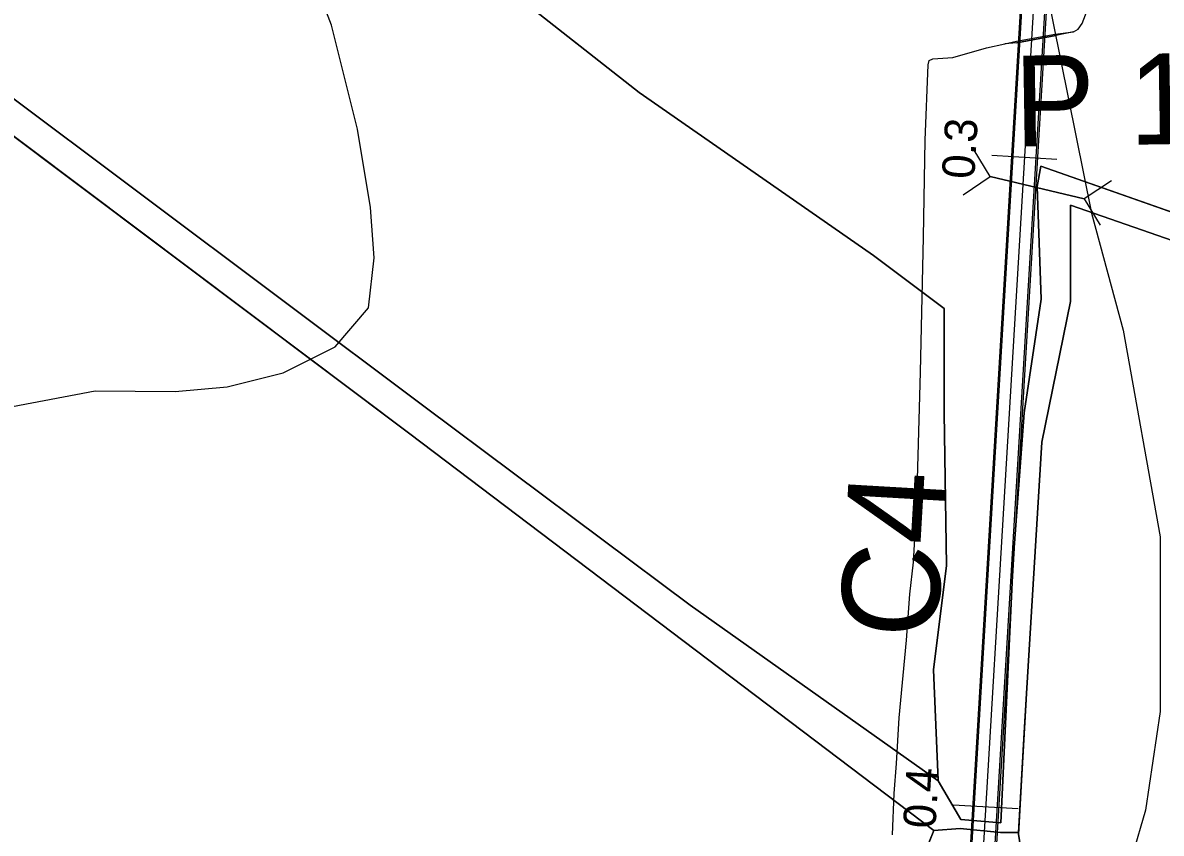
# Model space of a CAD drawing. Extents: x -662620 to -656370, y -1067090 to -1062990.
# Drawn here: x -657465.8 to -657290.9, y -1064641.9 to -1064517.4 of the extents above; entities that cross this region are included whole.
import ezdxf

# ---------------------------------------------------------------- set-up
doc = ezdxf.new("R2010")
doc.units = 0
for name, color, linetype in [('CESTA_ZABOR', 7, 'Continuous'), ('Default', 7, 'Continuous'), ('ORNÁ_PŮDA_-_STÁVAJÍCÍ', 7, 'Continuous'), ('OSTATNÍ_PLOCHA_-_STÁVAJÍCÍ', 7, 'Continuous'), ('POLNÍ_CESTA_STÁVAJÍCÍ_-_KRAJ', 7, 'Continuous'), ('POLNÍ_CESTA_STÁVAJÍCÍ_-_OSA', 7, 'Continuous'), ('Popis_objektů_polních_cest_stávajících', 7, 'Continuous'), ('PROPUSTEK_-_STÁVAJÍCÍ', 7, 'Continuous'), ('SDELOVACÍ_VEDENÍ_-_PODZEMNÍ', 7, 'Continuous'), ('VODNÍ_PLOCHA_-_STÁVAJÍCÍ', 7, 'Continuous'), ('VRSTEVNICE_ZDŮRAZNĚNÁ', 7, 'Continuous'), ('VRSTEVNICE_ZÁKLADNÍ', 7, 'Continuous')]:
    doc.layers.add(name, color=color, linetype=linetype)

msp = doc.modelspace()

# ---------------------------------------------------------------- linework, layer by layer
at = {"layer": 'CESTA_ZABOR'}
for points in [[(-657336.21, -1064916.17), (-657305.35, -1064399.71), (-657304.81, -1064367.37), (-657305.76, -1064357.37), (-657308, -1064349.41), (-657312.54, -1064343.27), (-657325.1, -1064333.08), (-657323.15, -1064330.16), (-657309.99, -1064340.83), (-657304.81, -1064347.85), (-657302.31, -1064356.73), (-657301.31, -1064367.23), (-657301.85, -1064399.84), (-657332.72, -1064916.38), (-657336.21, -1064916.17), (-657336.21, -1064916.17)], [(-657336.21, -1064916.17), (-657305.35, -1064399.71), (-657304.81, -1064367.37), (-657305.76, -1064357.37), (-657308, -1064349.41), (-657312.54, -1064343.27), (-657325.1, -1064333.08), (-657323.15, -1064330.16), (-657309.99, -1064340.83), (-657304.81, -1064347.85), (-657302.31, -1064356.73), (-657301.31, -1064367.23), (-657301.85, -1064399.84), (-657332.72, -1064916.38)]]:
    msp.add_lwpolyline(points, dxfattribs=at)
at = {"layer": 'ORNÁ_PŮDA_-_STÁVAJÍCÍ'}
for p, q in [((-657391.81, -1064511.75), (-657371.06, -1064528.08)), ((-657403.96, -1064576.45), (-657469.61, -1064527.27)), ((-657371.06, -1064528.08), (-657353.24, -1064540.49)), ((-657473.56, -1064530.04), (-657406.32, -1064580.56)), ((-657353.24, -1064540.49), (-657335.04, -1064553.15)), ((-657304.78, -1064549.71), (-657304.78, -1064545.39)), ((-657304.78, -1064545.39), (-657290.2, -1064550.45)), ((-657304.77, -1064560.19), (-657304.78, -1064549.71)), ((-657335.04, -1064553.15), (-657324.18, -1064561.29)), ((-657309.2, -1064581.81), (-657304.77, -1064560.21)), ((-657304.77, -1064560.21), (-657304.77, -1064560.19)), ((-657324.18, -1064561.29), (-657324.19, -1064577.37)), ((-657403.94, -1064576.46), (-657403.96, -1064576.45)), ((-657363.23, -1064606.87), (-657403.94, -1064576.46)), ((-657324.19, -1064577.37), (-657323.86, -1064600.78)), ((-657406.32, -1064580.56), (-657325.8, -1064641.49)), ((-657311.56, -1064620.46), (-657309.2, -1064581.81)), ((-657323.86, -1064600.78), (-657325.84, -1064616.82)), ((-657325.11, -1064633.86), (-657363.23, -1064606.87)), ((-657325.84, -1064616.82), (-657325.1, -1064633.79)), ((-657311.91, -1064626.51), (-657311.56, -1064620.46)), ((-657312.76, -1064642.05), (-657311.91, -1064626.51)), ((-657325.1, -1064633.79), (-657325.11, -1064633.86)), ((-657325.8, -1064641.49), (-657329.31, -1064650.21))]:
    msp.add_line(p, q, dxfattribs=at)
for points in [[(-657391.81, -1064511.75), (-657371.06, -1064528.08), (-657353.24, -1064540.49), (-657335.04, -1064553.15), (-657324.18, -1064561.29), (-657324.19, -1064577.37), (-657323.86, -1064600.78), (-657325.84, -1064616.82), (-657325.1, -1064633.79), (-657325.11, -1064633.86), (-657363.23, -1064606.87), (-657403.94, -1064576.46), (-657403.96, -1064576.45), (-657469.61, -1064527.27), (-657501.79, -1064503.28)], [(-657473.56, -1064530.04), (-657406.32, -1064580.56), (-657325.8, -1064641.49), (-657329.31, -1064650.21), (-657329.7, -1064667.35), (-657331.27, -1064682.24), (-657332.26, -1064695.75), (-657332.89, -1064709.27), (-657333.66, -1064723.7), (-657335.06, -1064740.26), (-657335.59, -1064754.8)], [(-657316.98, -1064743.81), (-657316.04, -1064727.61), (-657315.14, -1064711.73), (-657312.47, -1064694.56), (-657309.48, -1064684.46), (-657308.94, -1064666.36), (-657312.76, -1064642.05), (-657311.91, -1064626.51), (-657311.56, -1064620.46), (-657309.2, -1064581.81), (-657304.77, -1064560.21), (-657304.77, -1064560.19), (-657304.78, -1064549.71), (-657304.78, -1064545.39), (-657290.2, -1064550.45), (-657290.18, -1064550.46), (-657270.81, -1064557.25), (-657240.66, -1064567.7), (-657240.64, -1064567.71), (-657179.14, -1064589.08), (-657142.96, -1064601.15)]]:
    msp.add_lwpolyline(points, dxfattribs=at)
at = {"layer": 'OSTATNÍ_PLOCHA_-_STÁVAJÍCÍ'}
for p, q in [((-657371.06, -1064528.08), (-657391.81, -1064511.75)), ((-657371.06, -1064528.08), (-657391.81, -1064511.75)), ((-657353.24, -1064540.49), (-657371.06, -1064528.08)), ((-657353.24, -1064540.49), (-657371.06, -1064528.08)), ((-657309.33, -1064539.41), (-657309.89, -1064542.52)), ((-657309.33, -1064539.41), (-657309.89, -1064542.52)), ((-657216.69, -1064571.96), (-657309.33, -1064539.41)), ((-657216.69, -1064571.96), (-657309.33, -1064539.41)), ((-657335.04, -1064553.15), (-657353.24, -1064540.49)), ((-657335.04, -1064553.15), (-657353.24, -1064540.49)), ((-657309.89, -1064542.52), (-657309.28, -1064559.86)), ((-657309.89, -1064542.52), (-657309.28, -1064559.86)), ((-657324.18, -1064561.29), (-657335.04, -1064553.15)), ((-657324.18, -1064561.29), (-657335.04, -1064553.15)), ((-657309.28, -1064559.86), (-657311.9, -1064577.3)), ((-657309.28, -1064559.86), (-657311.9, -1064577.3)), ((-657324.19, -1064577.37), (-657324.18, -1064561.29)), ((-657324.19, -1064577.37), (-657324.18, -1064561.29)), ((-657323.86, -1064600.78), (-657324.19, -1064577.37)), ((-657323.86, -1064600.78), (-657324.19, -1064577.37)), ((-657311.9, -1064577.3), (-657313.6, -1064600.1)), ((-657311.9, -1064577.3), (-657313.6, -1064600.1)), ((-657325.84, -1064616.82), (-657323.86, -1064600.78)), ((-657325.84, -1064616.82), (-657323.86, -1064600.78)), ((-657313.6, -1064600.1), (-657315.51, -1064640.32)), ((-657313.6, -1064600.1), (-657315.51, -1064640.32)), ((-657325.1, -1064633.79), (-657325.84, -1064616.82)), ((-657325.1, -1064633.79), (-657325.84, -1064616.82)), ((-657312.8, -1064641.8), (-657311.91, -1064626.51)), ((-657312.8, -1064641.8), (-657311.91, -1064626.51)), ((-657311.91, -1064626.51), (-657312.76, -1064642.05)), ((-657311.91, -1064626.51), (-657312.76, -1064642.05)), ((-657325.1, -1064633.87), (-657325.1, -1064633.79)), ((-657325.1, -1064633.87), (-657325.1, -1064633.79)), ((-657321.64, -1064639.81), (-657325.1, -1064633.87)), ((-657321.64, -1064639.81), (-657325.1, -1064633.87)), ((-657315.51, -1064640.32), (-657321.64, -1064639.81)), ((-657315.51, -1064640.32), (-657321.64, -1064639.81)), ((-657329.31, -1064650.21), (-657325.8, -1064641.49)), ((-657329.31, -1064650.21), (-657325.8, -1064641.49)), ((-657325.8, -1064641.49), (-657321.72, -1064641.22)), ((-657325.8, -1064641.49), (-657321.72, -1064641.22)), ((-657321.72, -1064641.22), (-657315.55, -1064641.8)), ((-657321.72, -1064641.22), (-657315.55, -1064641.8)), ((-657315.55, -1064641.8), (-657312.8, -1064641.8)), ((-657315.55, -1064641.8), (-657312.8, -1064641.8))]:
    msp.add_line(p, q, dxfattribs=at)
for points in [[(-657216.69, -1064571.96), (-657309.33, -1064539.41), (-657309.89, -1064542.52), (-657309.28, -1064559.86), (-657311.9, -1064577.3), (-657313.6, -1064600.1), (-657315.51, -1064640.32), (-657321.64, -1064639.81), (-657325.1, -1064633.87), (-657325.1, -1064633.79), (-657325.84, -1064616.82), (-657323.86, -1064600.78), (-657324.19, -1064577.37), (-657324.18, -1064561.29), (-657335.04, -1064553.15), (-657353.24, -1064540.49), (-657371.06, -1064528.08), (-657391.81, -1064511.75)], [(-657216.69, -1064571.96), (-657309.33, -1064539.41), (-657309.89, -1064542.52), (-657309.28, -1064559.86), (-657311.9, -1064577.3), (-657313.6, -1064600.1), (-657315.51, -1064640.32), (-657321.64, -1064639.81), (-657325.1, -1064633.87), (-657325.1, -1064633.79), (-657325.84, -1064616.82), (-657323.86, -1064600.78), (-657324.19, -1064577.37), (-657324.18, -1064561.29), (-657335.04, -1064553.15), (-657353.24, -1064540.49), (-657371.06, -1064528.08), (-657391.81, -1064511.75)], [(-657335.59, -1064754.8), (-657335.06, -1064740.26), (-657333.66, -1064723.7), (-657332.89, -1064709.27), (-657332.26, -1064695.75), (-657331.27, -1064682.24), (-657329.7, -1064667.35), (-657329.31, -1064650.21), (-657325.8, -1064641.49), (-657321.72, -1064641.22), (-657315.55, -1064641.8), (-657312.8, -1064641.8), (-657311.91, -1064626.51), (-657312.76, -1064642.05), (-657308.94, -1064666.36), (-657309.48, -1064684.46), (-657312.47, -1064694.56), (-657315.14, -1064711.73), (-657316.04, -1064727.61), (-657316.98, -1064743.81)], [(-657335.59, -1064754.8), (-657335.06, -1064740.26), (-657333.66, -1064723.7), (-657332.89, -1064709.27), (-657332.26, -1064695.75), (-657331.27, -1064682.24), (-657329.7, -1064667.35), (-657329.31, -1064650.21), (-657325.8, -1064641.49), (-657321.72, -1064641.22), (-657315.55, -1064641.8), (-657312.8, -1064641.8), (-657311.91, -1064626.51), (-657312.76, -1064642.05), (-657308.94, -1064666.36), (-657309.48, -1064684.46), (-657312.47, -1064694.56), (-657315.14, -1064711.73), (-657316.04, -1064727.61), (-657316.98, -1064743.81)]]:
    msp.add_lwpolyline(points, dxfattribs=at)
at = {"layer": 'POLNÍ_CESTA_STÁVAJÍCÍ_-_KRAJ'}
for points in [[(-657405.99, -1064300.84), (-657403.64, -1064300.66), (-657396.22, -1064301.74), (-657383.92, -1064303.55), (-657370.88, -1064306.99), (-657359.66, -1064311.15), (-657347.54, -1064316.58), (-657333.96, -1064323.28), (-657322.87, -1064330.06), (-657309.8, -1064340.66), (-657304.58, -1064347.74), (-657302.06, -1064356.68), (-657301.06, -1064367.22), (-657301.6, -1064399.85), (-657332.47, -1064916.4)], [(-657402.92, -1064305), (-657392.96, -1064306.09), (-657381.92, -1064308.08), (-657368.89, -1064311.33), (-657360.93, -1064314.59), (-657349.53, -1064320.2), (-657338.13, -1064325.99), (-657325.39, -1064333.17), (-657312.72, -1064343.44), (-657308.23, -1064349.53), (-657306.01, -1064357.42), (-657305.06, -1064367.38), (-657305.6, -1064399.7), (-657336.46, -1064916.16)]]:
    msp.add_lwpolyline(points, dxfattribs=at)
at = {"layer": 'POLNÍ_CESTA_STÁVAJÍCÍ_-_OSA'}
for points in [[(-657403.46, -1064302.83), (-657396.58, -1064303.55), (-657388.26, -1064305), (-657378.49, -1064306.99), (-657367.26, -1064310.25), (-657359.48, -1064313.51), (-657348.8, -1064318.57), (-657337.22, -1064324.55), (-657324.13, -1064331.62), (-657311.26, -1064342.05), (-657306.41, -1064348.63), (-657304.03, -1064357.05), (-657303.06, -1064367.3), (-657303.6, -1064399.78), (-657334.47, -1064916.28)], [(-657306.87, -1064538.37), (-657316.86, -1064537.77)], [(-657312.84, -1064638.19), (-657322.82, -1064637.59)]]:
    msp.add_lwpolyline(points, dxfattribs=at)
at = {"layer": 'PROPUSTEK_-_STÁVAJÍCÍ'}
for points in [[(-657298.51, -1064541.64), (-657302.67, -1064544.44), (-657317.11, -1064540.99), (-657319.57, -1064536.95)], [(-657321.27, -1064543.8), (-657317.11, -1064540.99), (-657302.67, -1064544.44), (-657300.21, -1064548.49)]]:
    msp.add_lwpolyline(points, dxfattribs=at)
at = {"layer": 'SDELOVACÍ_VEDENÍ_-_PODZEMNÍ'}
for points in [[(-657304.31, -1064518.74), (-657303.6, -1064518.36), (-657303.01, -1064517.49), (-657302.5, -1064516.15), (-657301.43, -1064512.09)], [(-657304.31, -1064518.74), (-657303.6, -1064518.36), (-657303.01, -1064517.49), (-657302.5, -1064516.15), (-657301.43, -1064512.09)], [(-657304.31, -1064518.74), (-657303.6, -1064518.36), (-657303.01, -1064517.49), (-657302.5, -1064516.15), (-657301.43, -1064512.09)], [(-657304.31, -1064518.74), (-657303.6, -1064518.36), (-657303.01, -1064517.49), (-657302.5, -1064516.15), (-657301.43, -1064512.09)], [(-657314.9, -1064520.6), (-657313.07, -1064520.18), (-657307.15, -1064519.12), (-657304.31, -1064518.74)], [(-657314.9, -1064520.6), (-657313.07, -1064520.18), (-657307.15, -1064519.12), (-657304.31, -1064518.74)], [(-657304.31, -1064518.74), (-657307.07, -1064519.33), (-657313.02, -1064520.43), (-657314.9, -1064520.6)], [(-657314.9, -1064520.6), (-657313.07, -1064520.18), (-657307.15, -1064519.12), (-657304.31, -1064518.74)], [(-657314.9, -1064520.6), (-657313.07, -1064520.18), (-657307.15, -1064519.12), (-657304.31, -1064518.74)], [(-657304.31, -1064518.74), (-657307.07, -1064519.33), (-657313.02, -1064520.43), (-657314.9, -1064520.6)], [(-657313.07, -1064520.18), (-657307.15, -1064519.12)], [(-657313.07, -1064520.18), (-657307.15, -1064519.12)], [(-657332.13, -1064642.17), (-657331.89, -1064635.84), (-657331.53, -1064631.23), (-657331.14, -1064624.19), (-657329.99, -1064612.27), (-657329.47, -1064605.16), (-657328.94, -1064600.26), (-657328.38, -1064591.2), (-657327.83, -1064571.06), (-657327.38, -1064550.3), (-657327.13, -1064535.42), (-657326.68, -1064523.81), (-657326.52, -1064523.15), (-657325.94, -1064522.92), (-657322.87, -1064522.73), (-657317.72, -1064521.21), (-657314.9, -1064520.6)], [(-657332.13, -1064642.17), (-657331.89, -1064635.84), (-657331.53, -1064631.23), (-657331.14, -1064624.19), (-657329.99, -1064612.27), (-657329.47, -1064605.16), (-657328.94, -1064600.26), (-657328.38, -1064591.2), (-657327.83, -1064571.06), (-657327.38, -1064550.3), (-657327.13, -1064535.42), (-657326.68, -1064523.81), (-657326.52, -1064523.15), (-657325.94, -1064522.92), (-657322.87, -1064522.73), (-657317.72, -1064521.21), (-657314.9, -1064520.6)], [(-657332.13, -1064642.17), (-657331.89, -1064635.84), (-657331.53, -1064631.23), (-657331.14, -1064624.19), (-657329.99, -1064612.27), (-657329.47, -1064605.16), (-657328.94, -1064600.26), (-657328.38, -1064591.2), (-657327.83, -1064571.06), (-657327.38, -1064550.3), (-657327.13, -1064535.42), (-657326.68, -1064523.81), (-657326.52, -1064523.15), (-657325.94, -1064522.92), (-657322.87, -1064522.73), (-657317.72, -1064521.21), (-657314.9, -1064520.6)], [(-657332.13, -1064642.17), (-657331.89, -1064635.84), (-657331.53, -1064631.23), (-657331.14, -1064624.19), (-657329.99, -1064612.27), (-657329.47, -1064605.16), (-657328.94, -1064600.26), (-657328.38, -1064591.2), (-657327.83, -1064571.06), (-657327.38, -1064550.3), (-657327.13, -1064535.42), (-657326.68, -1064523.81), (-657326.52, -1064523.15), (-657325.94, -1064522.92), (-657322.87, -1064522.73), (-657317.72, -1064521.21), (-657314.9, -1064520.6)], [(-657332.13, -1064642.17), (-657331.89, -1064635.84), (-657331.53, -1064631.23), (-657331.14, -1064624.19), (-657329.99, -1064612.27), (-657329.47, -1064605.16), (-657328.94, -1064600.26), (-657328.38, -1064591.2), (-657327.83, -1064571.06), (-657327.38, -1064550.3), (-657327.13, -1064535.42), (-657326.68, -1064523.81), (-657326.52, -1064523.15), (-657325.94, -1064522.92), (-657322.87, -1064522.73), (-657317.72, -1064521.21), (-657314.9, -1064520.6)], [(-657332.13, -1064642.17), (-657331.89, -1064635.84), (-657331.53, -1064631.23), (-657331.14, -1064624.19), (-657329.99, -1064612.27), (-657329.47, -1064605.16), (-657328.94, -1064600.26), (-657328.38, -1064591.2), (-657327.83, -1064571.06), (-657327.38, -1064550.3), (-657327.13, -1064535.42), (-657326.68, -1064523.81), (-657326.52, -1064523.15), (-657325.94, -1064522.92), (-657322.87, -1064522.73), (-657317.72, -1064521.21), (-657314.9, -1064520.6)], [(-657332.13, -1064642.17), (-657331.89, -1064635.84), (-657331.53, -1064631.23), (-657331.14, -1064624.19), (-657329.99, -1064612.27), (-657329.47, -1064605.16), (-657328.94, -1064600.26), (-657328.38, -1064591.2), (-657327.83, -1064571.06), (-657327.38, -1064550.3), (-657327.13, -1064535.42), (-657326.68, -1064523.81), (-657326.52, -1064523.15), (-657325.94, -1064522.92), (-657322.87, -1064522.73), (-657317.72, -1064521.21), (-657314.9, -1064520.6)], [(-657332.13, -1064642.17), (-657331.89, -1064635.84), (-657331.53, -1064631.23), (-657331.14, -1064624.19), (-657329.99, -1064612.27), (-657329.47, -1064605.16), (-657328.94, -1064600.26), (-657328.38, -1064591.2), (-657327.83, -1064571.06), (-657327.38, -1064550.3), (-657327.13, -1064535.42), (-657326.68, -1064523.81), (-657326.52, -1064523.15), (-657325.94, -1064522.92), (-657322.87, -1064522.73), (-657317.72, -1064521.21), (-657314.9, -1064520.6)], [(-657313.02, -1064520.43), (-657307.07, -1064519.33)], [(-657313.02, -1064520.43), (-657307.07, -1064519.33)], [(-657331.89, -1064635.84), (-657331.53, -1064631.23)], [(-657331.89, -1064635.84), (-657331.53, -1064631.23)], [(-657331.89, -1064635.84), (-657331.53, -1064631.23)], [(-657331.89, -1064635.84), (-657331.53, -1064631.23)]]:
    msp.add_lwpolyline(points, dxfattribs=at)
at = {"layer": 'VODNÍ_PLOCHA_-_STÁVAJÍCÍ'}
for p, q in [((-657469.61, -1064527.28), (-657403.94, -1064576.46)), ((-657406.32, -1064580.56), (-657473.56, -1064530.04)), ((-657309.89, -1064542.52), (-657309.33, -1064539.41)), ((-657309.33, -1064539.41), (-657216.69, -1064571.96)), ((-657309.28, -1064559.86), (-657309.89, -1064542.52)), ((-657290.18, -1064550.46), (-657304.77, -1064545.4)), ((-657304.77, -1064545.4), (-657304.77, -1064560.21)), ((-657311.9, -1064577.3), (-657309.28, -1064559.86)), ((-657304.77, -1064560.21), (-657309.2, -1064581.81)), ((-657403.94, -1064576.46), (-657363.23, -1064606.87)), ((-657313.6, -1064600.1), (-657311.9, -1064577.3)), ((-657325.8, -1064641.49), (-657406.32, -1064580.56)), ((-657309.2, -1064581.81), (-657311.56, -1064620.46)), ((-657315.51, -1064640.32), (-657313.6, -1064600.1)), ((-657363.23, -1064606.87), (-657325.1, -1064633.87)), ((-657311.56, -1064620.46), (-657312.8, -1064641.8)), ((-657325.1, -1064633.87), (-657321.64, -1064639.81)), ((-657321.64, -1064639.81), (-657315.51, -1064640.32)), ((-657321.72, -1064641.22), (-657325.8, -1064641.49)), ((-657315.55, -1064641.8), (-657321.72, -1064641.22)), ((-657312.8, -1064641.8), (-657315.55, -1064641.8))]:
    msp.add_line(p, q, dxfattribs=at)
for points in [[(-657142.97, -1064601.15), (-657179.15, -1064589.08), (-657240.64, -1064567.71), (-657270.8, -1064557.26), (-657290.18, -1064550.46), (-657304.77, -1064545.4), (-657304.77, -1064560.21), (-657309.2, -1064581.81), (-657311.56, -1064620.46), (-657312.8, -1064641.8), (-657315.55, -1064641.8), (-657321.72, -1064641.22), (-657325.8, -1064641.49), (-657406.32, -1064580.56), (-657473.56, -1064530.04), (-657518.74, -1064495.59)], [(-657503.05, -1064502.34), (-657469.61, -1064527.28), (-657403.94, -1064576.46), (-657363.23, -1064606.87), (-657325.1, -1064633.87), (-657321.64, -1064639.81), (-657315.51, -1064640.32), (-657313.6, -1064600.1), (-657311.9, -1064577.3), (-657309.28, -1064559.86), (-657309.89, -1064542.52), (-657309.33, -1064539.41), (-657216.69, -1064571.96), (-657195.77, -1064579.04), (-657095.87, -1064612.51)]]:
    msp.add_lwpolyline(points, dxfattribs=at)
at = {"layer": 'VRSTEVNICE_ZDŮRAZNĚNÁ'}
msp.add_lwpolyline([(-657536.8, -1064633.04), (-657518.97, -1064608.92), (-657512.97, -1064602.35), (-657501.82, -1064593.77), (-657483.24, -1064583.48), (-657467.37, -1064576.34), (-657454.65, -1064573.91), (-657442.36, -1064574.05), (-657434.36, -1064573.33), (-657425.78, -1064571.19), (-657417.78, -1064567.19), (-657412.63, -1064561.18), (-657411.77, -1064553.47), (-657412.34, -1064545.75), (-657414.34, -1064533.74), (-657418.35, -1064517.73), (-657429.07, -1064489.72), (-657434.93, -1064477.71), (-657445.93, -1064457.7), (-657461.37, -1064433.69), (-657474.95, -1064418.54), (-657488.67, -1064407.39), (-657495.96, -1064402.39), (-657505.68, -1064397.38)], dxfattribs=at)
at = {"layer": 'VRSTEVNICE_ZÁKLADNÍ'}
msp.add_lwpolyline([(-657309.86, -1064505.44), (-657301.57, -1064546.61), (-657296.71, -1064564.62), (-657290.99, -1064596.35), (-657290.99, -1064623.22), (-657293.28, -1064638.37), (-657295.28, -1064645.23), (-657301, -1064656.52), (-657306.29, -1064663.52), (-657324.01, -1064683.25), (-657329.44, -1064690.68), (-657336.88, -1064704.26), (-657339.73, -1064711.55), (-657343.88, -1064727.27), (-657345.88, -1064738.71), (-657347.31, -1064753), (-657348.02, -1064775.87), (-657352.6, -1064817.32), (-657356.31, -1064835.9), (-657361.32, -1064847.19), (-657364.89, -1064852.62), (-657370.61, -1064858.91), (-657380.33, -1064866.35), (-657397.3, -1064874.44)], dxfattribs=at)
msp.add_lwpolyline([(-657309.86, -1064505.44), (-657301.57, -1064546.61), (-657296.71, -1064564.62), (-657290.99, -1064596.35), (-657290.99, -1064623.22), (-657293.28, -1064638.37), (-657295.28, -1064645.23), (-657301, -1064656.52), (-657306.29, -1064663.52), (-657324.01, -1064683.25), (-657329.44, -1064690.68), (-657336.88, -1064704.26), (-657339.73, -1064711.55), (-657343.88, -1064727.27), (-657345.88, -1064738.71), (-657347.31, -1064753), (-657348.02, -1064775.87), (-657352.6, -1064817.32), (-657356.31, -1064835.9), (-657361.32, -1064847.19), (-657364.89, -1064852.62), (-657370.61, -1064858.91), (-657380.33, -1064866.35), (-657397.3, -1064874.44)], dxfattribs=at)

# ---------------------------------------------------------------- texts
at = {"layer": 'Default'}
for s, p in [('0.3', (-657319.58, -1064541.46)), ('0.4', (-657325.55, -1064641.28))]:
    msp.add_text(s, height=5, rotation=86.58, dxfattribs=at).set_placement(p)
at = {"layer": 'Popis_objektů_polních_cest_stávajících'}
for s, height, rotation, p in [('P 1', 13.95, 0.9, (-657313.35, -1064536.4)), ('C4', 15, 86.683, (-657325.3, -1064612.26))]:
    msp.add_text(s, height=height, rotation=rotation, dxfattribs=at).set_placement(p)

doc.saveas('drawing.dxf')
